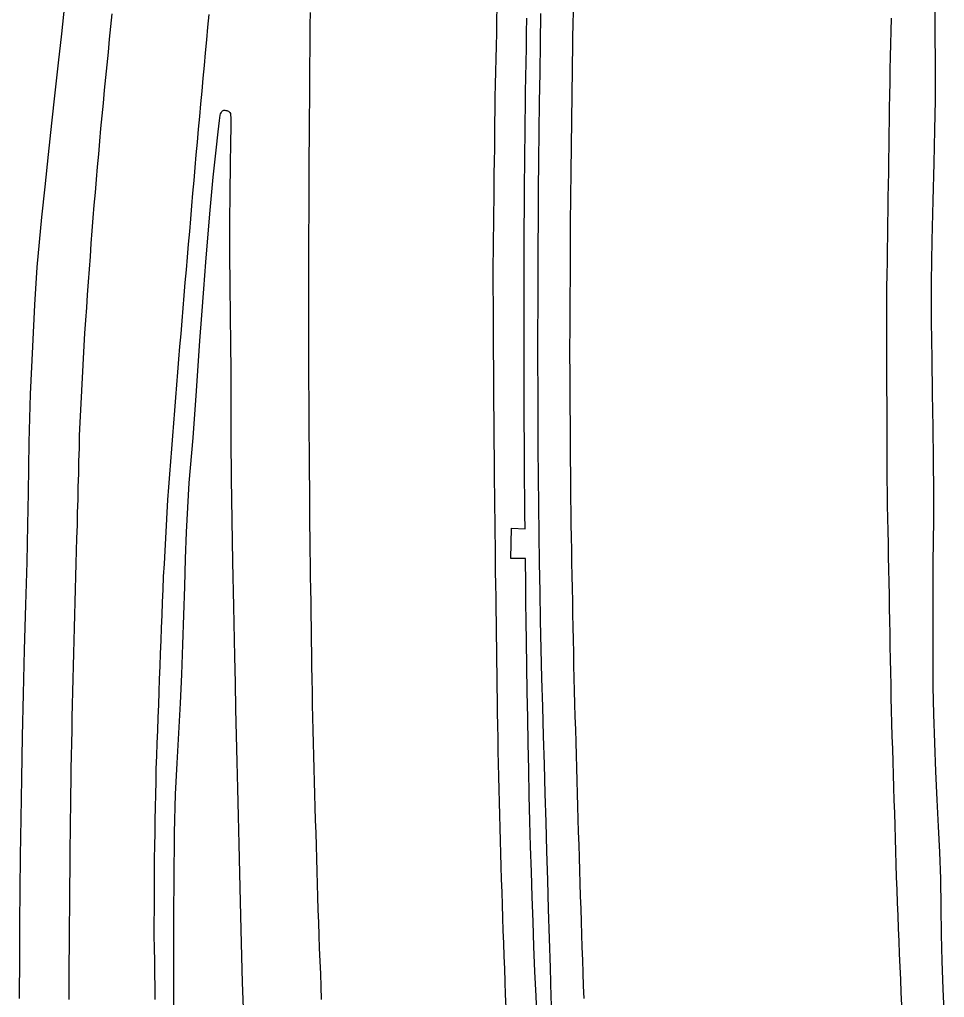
# Model space of a CAD drawing. Extents: x 1948091 to 1975253, y 787267 to 823306.
# Drawn here: x 1966300.4 to 1966480.7, y 790763.9 to 790954.6 of the extents above; entities that cross this region are included whole.
import ezdxf

# ---------------------------------------------------------------- set-up
doc = ezdxf.new("R2010")
doc.units = 0
doc.layers.add('RD_EX_Pavement_Markings', color=7, linetype='Continuous')
doc.layers.add('RD_EX_Road', color=7, linetype='Continuous')

msp = doc.modelspace()

# ---------------------------------------------------------------- linework, layer by layer
at = {"layer": 'RD_EX_Pavement_Markings'}
for points in [[(1966318.42, 790955.7), (1966318.16, 790953.21), (1966317.92, 790950.73), (1966317.68, 790948.24), (1966317.43, 790945.75), (1966317.19, 790943.27), (1966316.95, 790940.78), (1966316.7, 790938.29), (1966316.46, 790935.8), (1966316.22, 790933.32), (1966316, 790930.83), (1966315.79, 790928.34), (1966315.57, 790925.85), (1966315.36, 790923.36), (1966315.15, 790920.87), (1966314.93, 790918.38), (1966314.72, 790915.89), (1966314.51, 790913.4), (1966314.34, 790910.91), (1966314.16, 790908.41), (1966313.99, 790905.92), (1966313.81, 790903.43), (1966313.63, 790900.93), (1966313.46, 790898.44), (1966313.28, 790895.95), (1966313.1, 790893.46), (1966312.96, 790890.96), (1966312.83, 790888.47), (1966312.7, 790885.97), (1966312.56, 790883.48), (1966312.43, 790880.98), (1966312.3, 790878.48), (1966312.17, 790875.99), (1966312.08, 790873.49), (1966312.02, 790870.99), (1966311.95, 790868.49), (1966311.89, 790865.99), (1966311.82, 790863.5), (1966311.76, 790861), (1966311.69, 790858.5), (1966311.63, 790856), (1966311.56, 790853.5), (1966311.49, 790851), (1966311.42, 790848.51), (1966311.35, 790846.01), (1966311.29, 790843.51), (1966311.22, 790841.01), (1966311.15, 790838.51), (1966311.08, 790836.01), (1966311.01, 790833.52), (1966310.95, 790831.02), (1966310.88, 790828.52), (1966310.81, 790826.02), (1966310.76, 790823.52), (1966310.7, 790821.02), (1966310.65, 790818.52), (1966310.59, 790816.02), (1966310.54, 790813.53), (1966310.48, 790811.03), (1966310.45, 790808.53), (1966310.41, 790806.03), (1966310.38, 790803.53), (1966310.35, 790801.03), (1966310.32, 790798.53), (1966310.28, 790796.03), (1966310.25, 790793.53), (1966310.23, 790791.03), (1966310.21, 790788.53), (1966310.19, 790786.03), (1966310.16, 790783.53), (1966310.14, 790781.03), (1966310.12, 790778.53), (1966310.1, 790776.03), (1966310.08, 790773.53), (1966310.06, 790771.03), (1966310.04, 790768.53), (1966310.03, 790766.03), (1966310.01, 790763.54)], [(1966326.88, 790763.52), (1966326.85, 790766.02), (1966326.81, 790768.52), (1966326.77, 790771.02), (1966326.74, 790773.52), (1966326.7, 790776.02), (1966326.7, 790778.52), (1966326.71, 790781.02), (1966326.71, 790783.52), (1966326.72, 790786.02), (1966326.72, 790788.52), (1966326.75, 790791.02), (1966326.8, 790793.52), (1966326.84, 790796.02), (1966326.89, 790798.52), (1966326.94, 790801.01), (1966326.99, 790803.51), (1966327.04, 790806.01), (1966327.09, 790808.51), (1966327.18, 790811.01), (1966327.28, 790813.51), (1966327.37, 790816), (1966327.46, 790818.5), (1966327.55, 790821), (1966327.64, 790823.5), (1966327.73, 790826), (1966327.82, 790828.49), (1966327.92, 790830.99), (1966328.01, 790833.49), (1966328.11, 790835.99), (1966328.21, 790838.48), (1966328.3, 790840.98), (1966328.4, 790843.48), (1966328.51, 790845.98), (1966328.65, 790848.47), (1966328.78, 790850.97), (1966328.92, 790853.46), (1966329.06, 790855.96), (1966329.19, 790858.45), (1966329.36, 790860.95), (1966329.54, 790863.44), (1966329.72, 790865.93), (1966329.91, 790868.42), (1966330.1, 790870.91), (1966330.3, 790873.4), (1966330.5, 790875.9), (1966330.7, 790878.39), (1966330.89, 790880.88), (1966331.09, 790883.37), (1966331.29, 790885.86), (1966331.5, 790888.35), (1966331.7, 790890.84), (1966331.91, 790893.33), (1966332.12, 790895.82), (1966332.33, 790898.31), (1966332.53, 790900.8), (1966332.74, 790903.29), (1966332.95, 790905.78), (1966333.17, 790908.27), (1966333.38, 790910.76), (1966333.59, 790913.25), (1966333.8, 790915.74), (1966334.01, 790918.23), (1966334.23, 790920.72), (1966334.45, 790923.21), (1966334.67, 790925.7), (1966334.88, 790928.19), (1966335.1, 790930.68), (1966335.32, 790933.17), (1966335.54, 790935.66), (1966335.77, 790938.15), (1966336, 790940.64), (1966336.23, 790943.13), (1966336.46, 790945.61), (1966336.69, 790948.1), (1966336.92, 790950.59), (1966337.16, 790953.08), (1966337.41, 790955.56)], [(1966357.07, 790955.97), (1966357.03, 790953.47), (1966357.01, 790950.97), (1966356.99, 790948.47), (1966356.97, 790945.97), (1966356.96, 790943.47), (1966356.94, 790940.97), (1966356.92, 790938.47), (1966356.9, 790935.97), (1966356.88, 790933.47), (1966356.86, 790930.98), (1966356.84, 790928.48), (1966356.83, 790925.98), (1966356.81, 790923.48), (1966356.79, 790920.98), (1966356.79, 790918.48), (1966356.79, 790915.98), (1966356.78, 790913.48), (1966356.78, 790910.98), (1966356.78, 790908.48), (1966356.78, 790905.98), (1966356.78, 790903.48), (1966356.78, 790900.98), (1966356.77, 790898.48), (1966356.77, 790895.99), (1966356.77, 790893.49), (1966356.77, 790890.99), (1966356.77, 790888.49), (1966356.77, 790885.99), (1966356.78, 790883.49), (1966356.8, 790880.99), (1966356.82, 790878.49), (1966356.83, 790875.99), (1966356.85, 790873.49), (1966356.87, 790870.99), (1966356.89, 790868.49), (1966356.91, 790865.99), (1966356.92, 790863.49), (1966356.94, 790860.99), (1966356.96, 790858.49), (1966356.98, 790856), (1966357, 790853.5), (1966357.02, 790851), (1966357.06, 790848.5), (1966357.1, 790846), (1966357.14, 790843.5), (1966357.18, 790841), (1966357.22, 790838.5), (1966357.26, 790836), (1966357.29, 790833.5), (1966357.33, 790831), (1966357.37, 790828.5), (1966357.41, 790826), (1966357.45, 790823.51), (1966357.49, 790821.01), (1966357.53, 790818.51), (1966357.57, 790816.01), (1966357.64, 790813.51), (1966357.71, 790811.01), (1966357.79, 790808.51), (1966357.86, 790806.01), (1966357.93, 790803.51), (1966358, 790801.02), (1966358.08, 790798.52), (1966358.15, 790796.02), (1966358.22, 790793.52), (1966358.29, 790791.02), (1966358.36, 790788.52), (1966358.44, 790786.02), (1966358.51, 790783.52), (1966358.58, 790781.03), (1966358.67, 790778.53), (1966358.77, 790776.03), (1966358.86, 790773.53), (1966358.96, 790771.03), (1966359.06, 790768.54), (1966359.15, 790766.04), (1966359.25, 790763.54)], [(1966393.49, 790956.93), (1966393.43, 790954.43), (1966393.37, 790951.93), (1966393.31, 790949.43), (1966393.25, 790946.93), (1966393.19, 790944.43), (1966393.13, 790941.94), (1966393.1, 790939.44), (1966393.07, 790936.94), (1966393.04, 790934.44), (1966393.01, 790931.94), (1966392.98, 790929.44), (1966392.95, 790926.94), (1966392.91, 790924.44), (1966392.88, 790921.94), (1966392.85, 790919.44), (1966392.82, 790916.94), (1966392.79, 790914.45), (1966392.76, 790911.95), (1966392.73, 790909.45), (1966392.7, 790906.95), (1966392.69, 790904.45), (1966392.71, 790901.95), (1966392.72, 790899.45), (1966392.74, 790896.95), (1966392.75, 790894.45), (1966392.77, 790891.95), (1966392.78, 790889.45), (1966392.79, 790886.95), (1966392.81, 790884.45), (1966392.82, 790881.95), (1966392.84, 790879.46), (1966392.85, 790876.96), (1966392.87, 790874.46), (1966392.89, 790871.96), (1966392.92, 790869.46), (1966392.94, 790866.96), (1966392.97, 790864.46), (1966393, 790861.96), (1966393.02, 790859.46), (1966393.05, 790856.96), (1966393.08, 790854.46), (1966393.11, 790851.96), (1966393.13, 790849.46), (1966393.16, 790846.96), (1966393.2, 790844.46), (1966393.24, 790841.96), (1966393.27, 790839.47), (1966393.31, 790836.97), (1966393.34, 790834.47), (1966393.38, 790831.97), (1966393.42, 790829.47), (1966393.45, 790826.97), (1966393.49, 790824.47), (1966393.53, 790821.97), (1966393.56, 790819.47), (1966393.6, 790816.97), (1966393.64, 790814.47), (1966393.68, 790811.97), (1966393.75, 790809.48), (1966393.81, 790806.98), (1966393.88, 790804.48), (1966393.95, 790801.98), (1966394.01, 790799.48), (1966394.08, 790796.98), (1966394.14, 790794.48), (1966394.21, 790791.98), (1966394.27, 790789.48), (1966394.34, 790786.99), (1966394.41, 790784.49), (1966394.48, 790781.99), (1966394.57, 790779.49), (1966394.66, 790776.99), (1966394.75, 790774.49), (1966394.84, 790772), (1966394.93, 790769.5), (1966395.02, 790767), (1966395.11, 790764.5), (1966395.2, 790762)], [(1966408.33, 790956.14), (1966408.28, 790953.64), (1966408.24, 790951.15), (1966408.2, 790948.65), (1966408.16, 790946.15), (1966408.13, 790943.65), (1966408.1, 790941.15), (1966408.07, 790938.65), (1966408.03, 790936.15), (1966408, 790933.65), (1966407.97, 790931.15), (1966407.94, 790928.65), (1966407.9, 790926.15), (1966407.87, 790923.66), (1966407.84, 790921.16), (1966407.81, 790918.66), (1966407.79, 790916.16), (1966407.78, 790913.66), (1966407.77, 790911.16), (1966407.75, 790908.66), (1966407.74, 790906.16), (1966407.73, 790903.66), (1966407.71, 790901.16), (1966407.7, 790898.66), (1966407.69, 790896.16), (1966407.67, 790893.66), (1966407.66, 790891.16), (1966407.65, 790888.66), (1966407.67, 790886.16), (1966407.68, 790883.66), (1966407.7, 790881.17), (1966407.72, 790878.67), (1966407.74, 790876.17), (1966407.75, 790873.67), (1966407.77, 790871.17), (1966407.79, 790868.67), (1966407.81, 790866.17), (1966407.82, 790863.67), (1966407.84, 790861.17), (1966407.86, 790858.67), (1966407.91, 790856.17), (1966407.96, 790853.67), (1966408, 790851.17), (1966408.05, 790848.67), (1966408.1, 790846.17), (1966408.15, 790843.67), (1966408.19, 790841.18), (1966408.24, 790838.68), (1966408.29, 790836.18), (1966408.33, 790833.68), (1966408.38, 790831.18), (1966408.43, 790828.68), (1966408.49, 790826.18), (1966408.56, 790823.68), (1966408.63, 790821.18), (1966408.7, 790818.68), (1966408.77, 790816.19), (1966408.84, 790813.69), (1966408.91, 790811.19), (1966408.98, 790808.69), (1966409.05, 790806.19), (1966409.12, 790803.69), (1966409.19, 790801.19), (1966409.26, 790798.69), (1966409.33, 790796.2), (1966409.42, 790793.7), (1966409.5, 790791.2), (1966409.58, 790788.7), (1966409.66, 790786.2), (1966409.74, 790783.7), (1966409.82, 790781.21), (1966409.9, 790778.71), (1966409.98, 790776.21), (1966410.06, 790773.71), (1966410.14, 790771.21), (1966410.22, 790768.71), (1966410.32, 790766.22), (1966410.42, 790763.72)], [(1966472.39, 790762.43), (1966472.29, 790764.92), (1966472.19, 790767.42), (1966472.09, 790769.92), (1966471.99, 790772.42), (1966471.89, 790774.91), (1966471.79, 790777.41), (1966471.69, 790779.91), (1966471.59, 790782.41), (1966471.49, 790784.91), (1966471.4, 790787.4), (1966471.32, 790789.9), (1966471.25, 790792.4), (1966471.17, 790794.9), (1966471.09, 790797.4), (1966471.02, 790799.9), (1966470.94, 790802.39), (1966470.86, 790804.89), (1966470.78, 790807.39), (1966470.71, 790809.89), (1966470.63, 790812.39), (1966470.55, 790814.89), (1966470.48, 790817.38), (1966470.4, 790819.88), (1966470.36, 790822.38), (1966470.31, 790824.88), (1966470.26, 790827.38), (1966470.21, 790829.88), (1966470.17, 790832.38), (1966470.12, 790834.88), (1966470.07, 790837.38), (1966470.03, 790839.88), (1966469.98, 790842.37), (1966469.93, 790844.87), (1966469.89, 790847.37), (1966469.84, 790849.87), (1966469.79, 790852.37), (1966469.74, 790854.87), (1966469.7, 790857.37), (1966469.65, 790859.87), (1966469.6, 790862.37), (1966469.57, 790864.87), (1966469.57, 790867.37), (1966469.56, 790869.86), (1966469.55, 790872.36), (1966469.55, 790874.86), (1966469.54, 790877.36), (1966469.53, 790879.86), (1966469.52, 790882.36), (1966469.52, 790884.86), (1966469.51, 790887.36), (1966469.5, 790889.86), (1966469.5, 790892.36), (1966469.49, 790894.86), (1966469.48, 790897.36), (1966469.49, 790899.86), (1966469.52, 790902.35), (1966469.56, 790904.85), (1966469.6, 790907.35), (1966469.63, 790909.85), (1966469.67, 790912.35), (1966469.71, 790914.85), (1966469.74, 790917.35), (1966469.78, 790919.85), (1966469.81, 790922.35), (1966469.85, 790924.85), (1966469.89, 790927.34), (1966469.92, 790929.84), (1966469.96, 790932.34), (1966470, 790934.84), (1966470.03, 790937.34), (1966470.08, 790939.84), (1966470.12, 790942.34), (1966470.17, 790944.84), (1966470.22, 790947.33), (1966470.27, 790949.83), (1966470.32, 790952.33), (1966470.37, 790954.83)]]:
    msp.add_lwpolyline(points, dxfattribs=at)
at = {"layer": 'RD_EX_Road'}
for points in [[(1966480.72, 790759.85), (1966480.47, 790765.61), (1966480.28, 790771.03), (1966480.13, 790776.21), (1966480.05, 790781.54), (1966480.02, 790787.04), (1966479.85, 790792.26), (1966479.55, 790797.23), (1966479.28, 790802.46), (1966479.04, 790808.01), (1966478.83, 790813.58), (1966478.65, 790819.13), (1966478.54, 790824.5), (1966478.5, 790829.7), (1966478.49, 790834.98), (1966478.49, 790840.27), (1966478.49, 790844.86), (1966478.5, 790848.77), (1966478.56, 790852.78), (1966478.66, 790857.13), (1966478.68, 790862.45), (1966478.61, 790868.71), (1966478.51, 790875.13), (1966478.4, 790881.62), (1966478.3, 790888.46), (1966478.21, 790895.72), (1966478.22, 790903.43), (1966478.35, 790911.5), (1966478.52, 790919.28), (1966478.72, 790926.59), (1966478.87, 790933.05), (1966478.95, 790938.83), (1966478.96, 790945.3), (1966478.93, 790952.6), (1966478.95, 790960.2)], [(1966300.43, 790763.72), (1966300.46, 790771.84), (1966300.5, 790778.52), (1966300.56, 790784.76), (1966300.63, 790791.52), (1966300.74, 790798.8), (1966300.86, 790806.61), (1966301.01, 790814.78), (1966301.19, 790823.14), (1966301.41, 790831.71), (1966301.65, 790840.47), (1966301.89, 790848.81), (1966302.06, 790856.09), (1966302.19, 790862.32), (1966302.32, 790872.16), (1966302.58, 790881.55), (1966302.99, 790890.83), (1966303.42, 790898.96), (1966303.89, 790906.28), (1966304.77, 790916.02), (1966305.39, 790921.99), (1966306.06, 790928.25), (1966306.72, 790934.35), (1966307.37, 790940.3), (1966308.02, 790946.1), (1966308.65, 790951.79), (1966309.27, 790957.44)], [(1966404.29, 790758.3), (1966404.08, 790764.02), (1966403.9, 790769.74), (1966403.72, 790775.45), (1966403.56, 790781.15), (1966403.39, 790786.83), (1966403.23, 790792.48), (1966403.07, 790798.1), (1966402.9, 790803.71), (1966402.74, 790809.32), (1966402.58, 790814.95), (1966402.42, 790820.57), (1966402.27, 790826.2), (1966402.13, 790831.82), (1966402.01, 790837.43), (1966401.89, 790843.04), (1966401.79, 790848.65), (1966401.71, 790854.25), (1966401.64, 790859.85), (1966401.59, 790865.45), (1966401.55, 790871.04), (1966401.52, 790876.64), (1966401.5, 790882.23), (1966401.49, 790887.82), (1966401.49, 790893.41), (1966401.5, 790899), (1966401.51, 790904.58), (1966401.54, 790910.16), (1966401.57, 790915.76), (1966401.61, 790921.4), (1966401.67, 790927.06), (1966401.73, 790932.77), (1966401.81, 790938.49), (1966401.89, 790944.23), (1966401.97, 790949.97), (1966402.07, 790955.72)], [(1966401.33, 790759.34), (1966401.11, 790764.2), (1966400.9, 790769.02), (1966400.7, 790773.84), (1966400.52, 790778.68), (1966400.35, 790783.55), (1966400.2, 790788.44), (1966400.06, 790793.37), (1966399.93, 790798.33), (1966399.8, 790803.33), (1966399.68, 790808.37), (1966399.58, 790813.42), (1966399.48, 790818.46), (1966399.39, 790823.49), (1966399.32, 790828.52), (1966399.25, 790833.24), (1966399.2, 790837.36), (1966399.15, 790840.87), (1966399.12, 790843.77), (1966399.1, 790846.07), (1966399.08, 790847.79), (1966399.07, 790848.93), (1966399.06, 790849.48), (1966396.21, 790849.52), (1966396.33, 790855.44), (1966398.98, 790855.29), (1966398.98, 790855.64), (1966398.97, 790856.28), (1966398.95, 790857.21), (1966398.94, 790858.44), (1966398.92, 790860), (1966398.9, 790861.94), (1966398.88, 790864.27), (1966398.86, 790866.98), (1966398.84, 790869.81), (1966398.83, 790872.71), (1966398.81, 790875.52), (1966398.79, 790878.29), (1966398.77, 790881.02), (1966398.77, 790883.71), (1966398.77, 790886.35), (1966398.77, 790888.95), (1966398.78, 790891.56), (1966398.79, 790894.26), (1966398.8, 790897.04), (1966398.8, 790899.9), (1966398.81, 790902.8), (1966398.81, 790905.71), (1966398.81, 790908.61), (1966398.82, 790911.52), (1966398.82, 790914.43), (1966398.83, 790917.34), (1966398.85, 790920.23), (1966398.88, 790923.13), (1966398.91, 790926.02), (1966398.94, 790928.91), (1966398.97, 790931.8), (1966399, 790934.68), (1966399.03, 790937.57), (1966399.07, 790940.45), (1966399.12, 790943.33), (1966399.17, 790946.2), (1966399.23, 790949.07), (1966399.28, 790951.95), (1966399.33, 790954.83)], [(1966330.53, 790760.81), (1966330.48, 790767.69), (1966330.48, 790774.45), (1966330.51, 790780.83), (1966330.55, 790786.56), (1966330.65, 790796.06), (1966330.84, 790803.56), (1966331.16, 790809.61), (1966331.57, 790816.6), (1966331.8, 790821.32), (1966332.04, 790826.87), (1966332.27, 790832.74), (1966332.47, 790838.46), (1966332.65, 790844.03), (1966332.8, 790849.43), (1966332.97, 790854.62), (1966333.5, 790864.23), (1966334.25, 790873.01), (1966334.95, 790882.17), (1966335.6, 790891.92), (1966335.95, 790896.94), (1966336.32, 790902.06), (1966336.72, 790907.27), (1966337.49, 790916.67), (1966338.18, 790923.85), (1966338.73, 790929.08), (1966339.12, 790932.66), (1966339.39, 790934.86), (1966339.56, 790935.93), (1966339.63, 790936.17), (1966339.7, 790936.37), (1966339.79, 790936.54), (1966339.88, 790936.67), (1966339.99, 790936.77), (1966340.12, 790936.84), (1966340.27, 790936.88), (1966340.45, 790936.89), (1966340.63, 790936.87), (1966340.82, 790936.83), (1966340.99, 790936.77), (1966341.17, 790936.68), (1966341.32, 790936.57), (1966341.44, 790936.44), (1966341.53, 790936.28), (1966341.58, 790936.1), (1966341.63, 790935.27), (1966341.62, 790933.56), (1966341.57, 790930.65), (1966341.47, 790926.23), (1966341.39, 790920.84), (1966341.35, 790915.01), (1966341.35, 790908.9), (1966341.39, 790902.7), (1966341.46, 790896.77), (1966341.54, 790891.45), (1966341.61, 790886.04), (1966341.62, 790879.82), (1966341.62, 790872.83), (1966341.68, 790865.11), (1966341.78, 790857), (1966341.95, 790848.85), (1966342.14, 790840.16), (1966342.33, 790830.42), (1966342.43, 790825.28), (1966342.53, 790820.14), (1966342.65, 790815), (1966342.78, 790809.86), (1966342.91, 790804.64), (1966343.04, 790799.29), (1966343.16, 790793.81), (1966343.29, 790788.19), (1966343.41, 790782.59), (1966343.55, 790777.16), (1966343.69, 790771.91), (1966343.83, 790766.84), (1966343.99, 790761.83)]]:
    msp.add_lwpolyline(points, dxfattribs=at)

doc.saveas('drawing.dxf')
